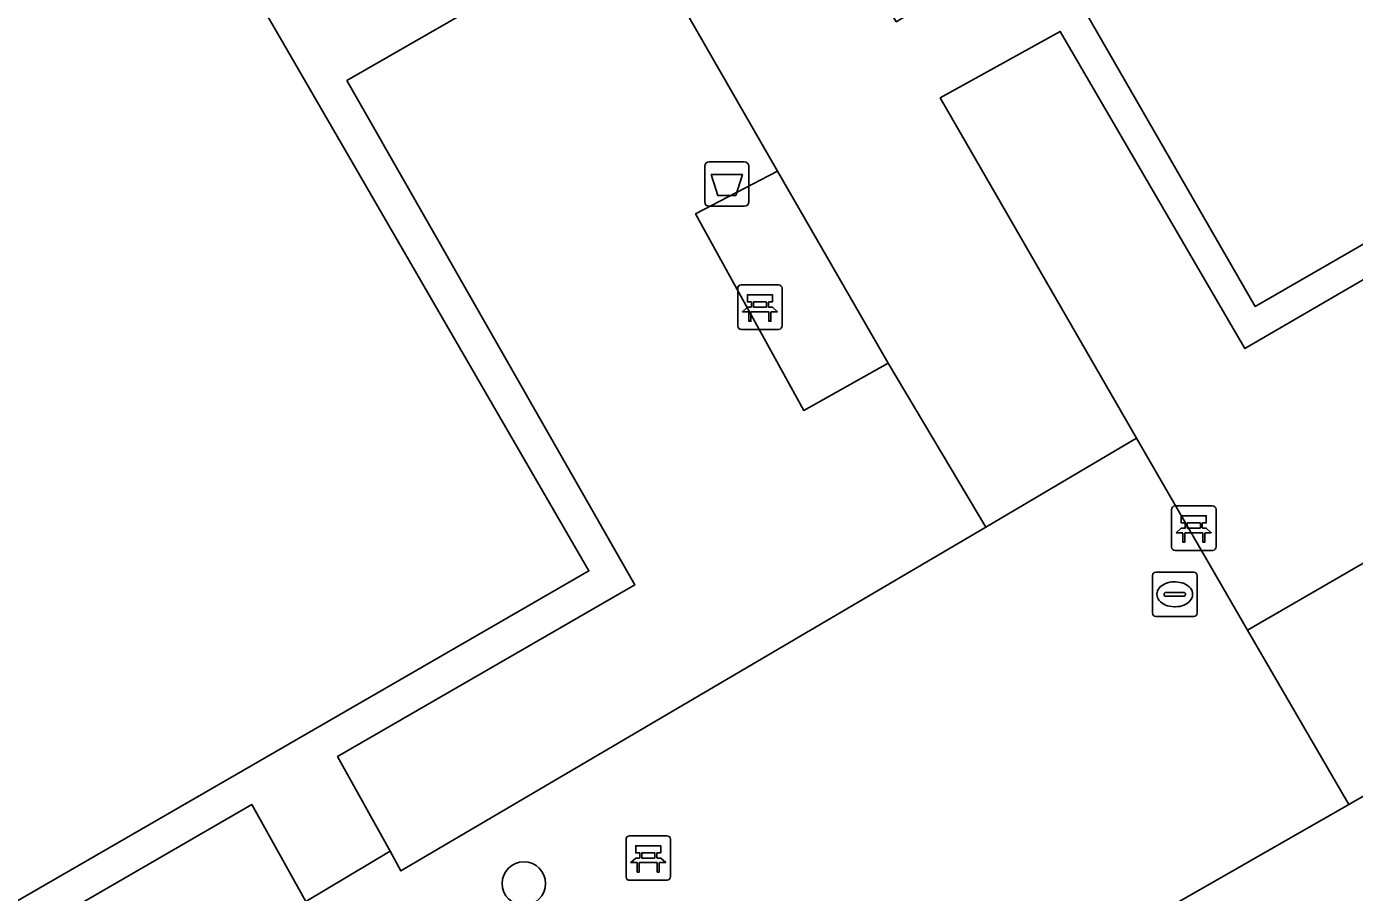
# Model space of a CAD drawing. Extents: x 155018 to 156648, y 383979 to 385733.
# Drawn here: x 155933.66 to 155963.52, y 385148.02 to 385167.49 of the extents above; entities that cross this region are included whole.
import ezdxf

# ---------------------------------------------------------------- set-up
doc = ezdxf.new("R2010")
doc.units = 0
for name, color, linetype in [('IMGEO_Afvalbak', 7, 'Continuous'), ('IMGEO_Bank', 7, 'Continuous'), ('IMGEO_Boom', 7, 'Continuous'), ('IMGEO_Groenvoorziening', 7, 'Continuous'), ('IMGEO_Pand', 7, 'Continuous'), ('IMGEO_Rioolput', 7, 'Continuous'), ('IMGEO_Voetpad_gesloten', 7, 'Continuous'), ('IMGEO_Voetpad_open', 7, 'Continuous')]:
    doc.layers.add(name, color=color, linetype=linetype)

msp = doc.modelspace()

# ---------------------------------------------------------------- linework, layer by layer
at = {"layer": 'IMGEO_Afvalbak'}
for p, q in [((155948.907, 385163.552), (155948.907, 385164.352)), ((155948.907, 385164.352), (155948.907, 385163.552)), ((155949.007, 385164.452), (155949.797, 385164.452)), ((155949.797, 385164.452), (155949.007, 385164.452)), ((155949.897, 385164.352), (155949.897, 385163.552)), ((155949.897, 385163.552), (155949.897, 385164.352)), ((155949.797, 385163.452), (155949.007, 385163.452)), ((155949.007, 385163.452), (155949.797, 385163.452))]:
    msp.add_line(p, q, dxfattribs=at)
msp.add_lwpolyline([(155949.05, 385164.166), (155949.754, 385164.166), (155949.605, 385163.696), (155949.199, 385163.696), (155949.05, 385164.166)], dxfattribs=at)
for centre, start, end in [((155949.007, 385164.352), 90, 180), ((155949.007, 385164.352), 90, 180), ((155949.797, 385164.352), 0, 90), ((155949.797, 385164.352), 360, 90), ((155949.007, 385163.552), 180, 270), ((155949.007, 385163.552), 180, 270), ((155949.797, 385163.552), 270, 0), ((155949.797, 385163.552), 270, 0)]:
    msp.add_arc(centre, 0.1, start, end, dxfattribs=at)
at = {"layer": 'IMGEO_Bank'}
for p, q in [((155949.649, 385160.759), (155949.649, 385161.6)), ((155949.649, 385161.6), (155949.649, 385160.759)), ((155949.724, 385161.684), (155950.565, 385161.684)), ((155950.565, 385161.684), (155949.724, 385161.684)), ((155950.649, 385161.609), (155950.649, 385160.768)), ((155950.649, 385160.768), (155950.649, 385161.609)), ((155949.958, 385161.19), (155949.958, 385161.296)), ((155950.002, 385161.296), (155950.002, 385161.19)), ((155950.29, 385161.302), (155950.008, 385161.302)), ((155950.296, 385161.19), (155950.296, 385161.296)), ((155950.34, 385161.296), (155950.34, 385161.19)), ((155950.346, 385161.082), (155949.953, 385161.082)), ((155950.008, 385161.184), (155950.29, 385161.184)), ((155950.574, 385160.684), (155949.733, 385160.684)), ((155949.733, 385160.684), (155950.574, 385160.684)), ((155959.407, 385155.789), (155959.407, 385156.63)), ((155959.407, 385156.63), (155959.407, 385155.789)), ((155959.482, 385156.714), (155960.323, 385156.714)), ((155960.323, 385156.714), (155959.482, 385156.714)), ((155960.407, 385156.639), (155960.407, 385155.798)), ((155960.407, 385155.798), (155960.407, 385156.639)), ((155959.716, 385156.22), (155959.716, 385156.326)), ((155959.76, 385156.326), (155959.76, 385156.22)), ((155960.048, 385156.332), (155959.766, 385156.332)), ((155959.766, 385156.214), (155960.048, 385156.214)), ((155960.054, 385156.22), (155960.054, 385156.326)), ((155960.098, 385156.326), (155960.098, 385156.22)), ((155960.104, 385156.112), (155959.711, 385156.112)), ((155960.332, 385155.714), (155959.491, 385155.714)), ((155959.491, 385155.714), (155960.332, 385155.714)), ((155947.213, 385149.294), (155948.054, 385149.294)), ((155948.054, 385149.294), (155947.213, 385149.294)), ((155947.138, 385148.369), (155947.138, 385149.21)), ((155947.138, 385149.21), (155947.138, 385148.369)), ((155948.138, 385149.219), (155948.138, 385148.378)), ((155948.138, 385148.378), (155948.138, 385149.219)), ((155947.835, 385148.692), (155947.442, 385148.692)), ((155947.447, 385148.8), (155947.447, 385148.906)), ((155947.491, 385148.906), (155947.491, 385148.8)), ((155947.779, 385148.912), (155947.497, 385148.912)), ((155947.497, 385148.794), (155947.779, 385148.794)), ((155947.785, 385148.8), (155947.785, 385148.906)), ((155947.829, 385148.906), (155947.829, 385148.8)), ((155948.063, 385148.294), (155947.222, 385148.294)), ((155947.222, 385148.294), (155948.063, 385148.294))]:
    msp.add_line(p, q, dxfattribs=at)
for points in [[(155949.952, 385161.302), (155949.866, 385161.302), (155949.866, 385161.463), (155950.429, 385161.463), (155950.429, 385161.302), (155950.346, 385161.302)], [(155949.896, 385161.082), (155949.754, 385161.082), (155949.866, 385161.184), (155949.952, 385161.184)], [(155949.946, 385161.075), (155949.946, 385160.868), (155949.903, 385160.868), (155949.903, 385161.075)], [(155950.346, 385161.184), (155950.429, 385161.184), (155950.541, 385161.082), (155950.402, 385161.082)], [(155950.396, 385161.075), (155950.396, 385160.868), (155950.352, 385160.868), (155950.352, 385161.075)], [(155959.71, 385156.332), (155959.624, 385156.332), (155959.624, 385156.493), (155960.187, 385156.493), (155960.187, 385156.332), (155960.104, 385156.332)], [(155959.654, 385156.112), (155959.512, 385156.112), (155959.624, 385156.214), (155959.71, 385156.214)], [(155960.104, 385156.214), (155960.187, 385156.214), (155960.299, 385156.112), (155960.16, 385156.112)], [(155959.704, 385156.105), (155959.704, 385155.898), (155959.661, 385155.898), (155959.661, 385156.105)], [(155960.154, 385156.105), (155960.154, 385155.898), (155960.11, 385155.898), (155960.11, 385156.105)], [(155947.441, 385148.912), (155947.355, 385148.912), (155947.355, 385149.073), (155947.918, 385149.073), (155947.918, 385148.912), (155947.835, 385148.912)], [(155947.385, 385148.692), (155947.243, 385148.692), (155947.355, 385148.794), (155947.441, 385148.794)], [(155947.435, 385148.685), (155947.435, 385148.478), (155947.392, 385148.478), (155947.392, 385148.685)], [(155947.835, 385148.794), (155947.918, 385148.794), (155948.03, 385148.692), (155947.891, 385148.692)], [(155947.885, 385148.685), (155947.885, 385148.478), (155947.841, 385148.478), (155947.841, 385148.685)]]:
    msp.add_lwpolyline(points, dxfattribs=at)
for centre, radius, start, end in [((155949.727, 385161.606), 0.0779, 92.4484, 184.2845), ((155949.727, 385161.606), 0.0779, 92.4484, 184.2845), ((155950.571, 385161.606), 0.0779, 2.4484, 94.2845), ((155950.571, 385161.606), 0.0779, 2.4484, 94.2845), ((155949.951, 385161.295), 0.00671, 2.8957, 87.1043), ((155950.008, 385161.295), 0.00671, 92.8957, 177.1043), ((155950.29, 385161.295), 0.00671, 2.8957, 87.1043), ((155950.347, 385161.295), 0.00671, 92.8957, 177.1043), ((155949.896, 385161.075), 0.00671, 2.8957, 87.1043), ((155949.953, 385161.075), 0.00671, 92.8957, 177.1043), ((155949.951, 385161.191), 0.00671, 272.8957, 357.1043), ((155950.008, 385161.191), 0.00671, 182.8957, 267.1043), ((155950.29, 385161.191), 0.00671, 272.8957, 357.1043), ((155950.347, 385161.191), 0.00671, 182.8957, 267.1043), ((155950.345, 385161.075), 0.00671, 2.8957, 87.1043), ((155950.402, 385161.075), 0.00671, 92.8957, 177.1043), ((155949.727, 385160.762), 0.0779, 182.4484, 274.2845), ((155949.727, 385160.762), 0.0779, 182.4484, 274.2845), ((155950.571, 385160.762), 0.0779, 272.4484, 4.2845), ((155950.571, 385160.762), 0.0779, 272.4484, 4.2845), ((155959.485, 385156.636), 0.0779, 92.4484, 184.2845), ((155959.485, 385156.636), 0.0779, 92.4484, 184.2845), ((155960.329, 385156.636), 0.0779, 2.4484, 94.2845), ((155960.329, 385156.636), 0.0779, 2.4484, 94.2845), ((155959.709, 385156.325), 0.00671, 2.8957, 87.1043), ((155959.709, 385156.221), 0.00671, 272.8957, 357.1043), ((155959.766, 385156.325), 0.00671, 92.8957, 177.1043), ((155959.766, 385156.221), 0.00671, 182.8957, 267.1043), ((155960.048, 385156.325), 0.00671, 2.8957, 87.1043), ((155960.048, 385156.221), 0.00671, 272.8957, 357.1043), ((155960.105, 385156.325), 0.00671, 92.8957, 177.1043), ((155960.105, 385156.221), 0.00671, 182.8957, 267.1043), ((155959.654, 385156.105), 0.00671, 2.8957, 87.1043), ((155959.711, 385156.105), 0.00671, 92.8957, 177.1043), ((155960.103, 385156.105), 0.00671, 2.8957, 87.1043), ((155960.16, 385156.105), 0.00671, 92.8957, 177.1043), ((155959.485, 385155.792), 0.0779, 182.4484, 274.2845), ((155959.485, 385155.792), 0.0779, 182.4484, 274.2845), ((155960.329, 385155.792), 0.0779, 272.4484, 4.2845), ((155960.329, 385155.792), 0.0779, 272.4484, 4.2845), ((155947.216, 385149.216), 0.0779, 92.4484, 184.2845), ((155947.216, 385149.216), 0.0779, 92.4484, 184.2845), ((155948.06, 385149.216), 0.0779, 2.4484, 94.2845), ((155948.06, 385149.216), 0.0779, 2.4484, 94.2845), ((155947.385, 385148.685), 0.00671, 2.8957, 87.1043), ((155947.442, 385148.685), 0.00671, 92.8957, 177.1043), ((155947.44, 385148.905), 0.00671, 2.8957, 87.1043), ((155947.44, 385148.801), 0.00671, 272.8957, 357.1043), ((155947.497, 385148.905), 0.00671, 92.8957, 177.1043), ((155947.497, 385148.801), 0.00671, 182.8957, 267.1043), ((155947.779, 385148.905), 0.00671, 2.8957, 87.1043), ((155947.779, 385148.801), 0.00671, 272.8957, 357.1043), ((155947.836, 385148.905), 0.00671, 92.8957, 177.1043), ((155947.836, 385148.801), 0.00671, 182.8957, 267.1043), ((155947.834, 385148.685), 0.00671, 2.8957, 87.1043), ((155947.891, 385148.685), 0.00671, 92.8957, 177.1043), ((155947.216, 385148.372), 0.0779, 182.4484, 274.2845), ((155947.216, 385148.372), 0.0779, 182.4484, 274.2845), ((155948.06, 385148.372), 0.0779, 272.4484, 4.2845), ((155948.06, 385148.372), 0.0779, 272.4484, 4.2845)]:
    msp.add_arc(centre, radius, start, end, dxfattribs=at)
at = {"layer": 'IMGEO_Boom'}
msp.add_circle((155944.841, 385148.22), 0.489, dxfattribs=at)
at = {"layer": 'IMGEO_Groenvoorziening'}
for points in [[(155940.86, 385166.279), (155947.335, 385154.938), (155940.65, 385151.078), (155941.831, 385148.949), (155942.077, 385148.505), (155955.23, 385156.239), (155953.036, 385159.925), (155951.134, 385158.862), (155948.701, 385163.281), (155950.547, 385164.239), (155947.26, 385169.965)], [(155954.203, 385165.891), (155958.618, 385158.24), (155961.111, 385153.919), (155976.004, 385162.533), (155973.208, 385167.315), (155961.056, 385160.253), (155956.902, 385167.385)], [(155974.094, 385128.186), (155977.253, 385130.029), (155975.235, 385133.568), (155961.186, 385125.568), (155952.921, 385139.818), (155953.439, 385140.153), (155969.245, 385149.163), (155967.443, 385152.314), (155963.396, 385150), (155948.173, 385141.295), (155948.462, 385140.816), (155960.411, 385120.341), (155970.829, 385126.313), (155969.632, 385128.302), (155972.983, 385130.221)], [(155938.301, 385146.338), (155938.063, 385146.771), (155939.937, 385147.82), (155938.721, 385150.001), (155924.107, 385141.541), (155925.677, 385138.96)]]:
    msp.add_lwpolyline(points, close=True, dxfattribs=at)
at = {"layer": 'IMGEO_Pand'}
for points in [[(155971.169, 385235.817), (155942.63, 385193.581), (155961.29, 385161.202), (155988.549, 385176.926), (155986.205, 385231.128)], [(155915.918, 385137.715), (155946.305, 385155.252), (155933.656, 385177.099)]]:
    msp.add_lwpolyline(points, dxfattribs=at)
at = {"layer": 'IMGEO_Rioolput'}
for p, q in [((155958.979, 385154.3), (155958.979, 385155.152)), ((155959.054, 385155.226), (155959.906, 385155.226)), ((155959.467, 385155.006), (155959.492, 385155.006)), ((155959.98, 385155.152), (155959.98, 385154.3)), ((155959.238, 385154.72), (155959.238, 385154.732)), ((155959.676, 385154.683), (155959.278, 385154.683)), ((155959.281, 385154.769), (155959.679, 385154.769)), ((155959.722, 385154.732), (155959.722, 385154.72)), ((155959.49, 385154.446), (155959.465, 385154.446)), ((155959.906, 385154.226), (155959.054, 385154.226))]:
    msp.add_line(p, q, dxfattribs=at)
for points in [[(155958.979, 385154.3), (155958.979, 385155.152)], [(155959.054, 385155.226), (155959.906, 385155.226)], [(155959.98, 385155.152), (155959.98, 385154.3)], [(155959.906, 385154.226), (155959.054, 385154.226)]]:
    msp.add_lwpolyline(points, dxfattribs=at)
for centre, radius, start, end in [((155959.056, 385155.15), 0.0765, 91.552, 178.448), ((155959.056, 385155.15), 0.0765, 91.552, 178.448), ((155959.904, 385155.15), 0.0765, 1.552, 88.448), ((155959.904, 385155.15), 0.0765, 1.552, 88.448), ((155959.278, 385154.729), 0.0403, 85.8775, 175.7526), ((155959.275, 385154.719), 0.0366, 178.938, 274.7102), ((155959.679, 385154.726), 0.043, 264.8664, 352.4533), ((155959.683, 385154.731), 0.0386, 1.7309, 96.639), ((155959.056, 385154.302), 0.0765, 181.552, 268.448), ((155959.056, 385154.302), 0.0765, 181.552, 268.448), ((155959.904, 385154.302), 0.0765, 271.552, 358.448), ((155959.904, 385154.302), 0.0765, 271.552, 358.448)]:
    msp.add_arc(centre, radius, start, end, dxfattribs=at)
for centre, major_axis, ratio, start_param, end_param in [((155959.466, 385154.726), (-0.387, 0.002), 0.722429, 4.712389, 7.853982), ((155959.491, 385154.726), (-0.39, 0.002), 0.717154, 1.570796, 4.712389)]:
    msp.add_ellipse(centre, major_axis=major_axis, ratio=ratio, start_param=start_param, end_param=end_param, dxfattribs=at)
at = {"layer": 'IMGEO_Voetpad_gesloten'}
msp.add_lwpolyline([(155950.547, 385164.239), (155948.701, 385163.281), (155951.134, 385158.862), (155953.036, 385159.925)], close=True, dxfattribs=at)
at = {"layer": 'IMGEO_Voetpad_open'}
for points in [[(155988.549, 385176.926), (155961.29, 385161.202), (155942.63, 385193.581), (155942.29, 385192.957), (155955.868, 385169.203), (155953.214, 385167.604), (155940.488, 385189.647), (155938.282, 385185.595), (155944.331, 385175.006), (155937.925, 385171.418), (155934.155, 385178.015), (155933.656, 385177.099), (155946.305, 385155.252), (155915.918, 385137.715)], [(155924.107, 385141.541), (155938.721, 385150.001), (155939.937, 385147.82), (155941.831, 385148.949), (155940.65, 385151.078), (155947.335, 385154.938), (155940.86, 385166.279), (155947.26, 385169.965), (155950.547, 385164.239), (155953.036, 385159.925), (155955.23, 385156.239), (155958.618, 385158.24), (155954.203, 385165.891), (155956.902, 385167.385), (155961.056, 385160.253), (155973.208, 385167.315)], [(155976.004, 385162.533), (155961.111, 385153.919), (155963.396, 385150), (155967.443, 385152.314)]]:
    msp.add_lwpolyline(points, dxfattribs=at)
msp.add_lwpolyline([(155963.396, 385150), (155961.111, 385153.919), (155958.618, 385158.24), (155955.23, 385156.239), (155942.077, 385148.505), (155941.831, 385148.949), (155939.937, 385147.82), (155938.063, 385146.771), (155938.301, 385146.338), (155940.323, 385142.663), (155943.259, 385137.844), (155948.462, 385140.816), (155948.173, 385141.295)], close=True, dxfattribs=at)

doc.saveas('drawing.dxf')
